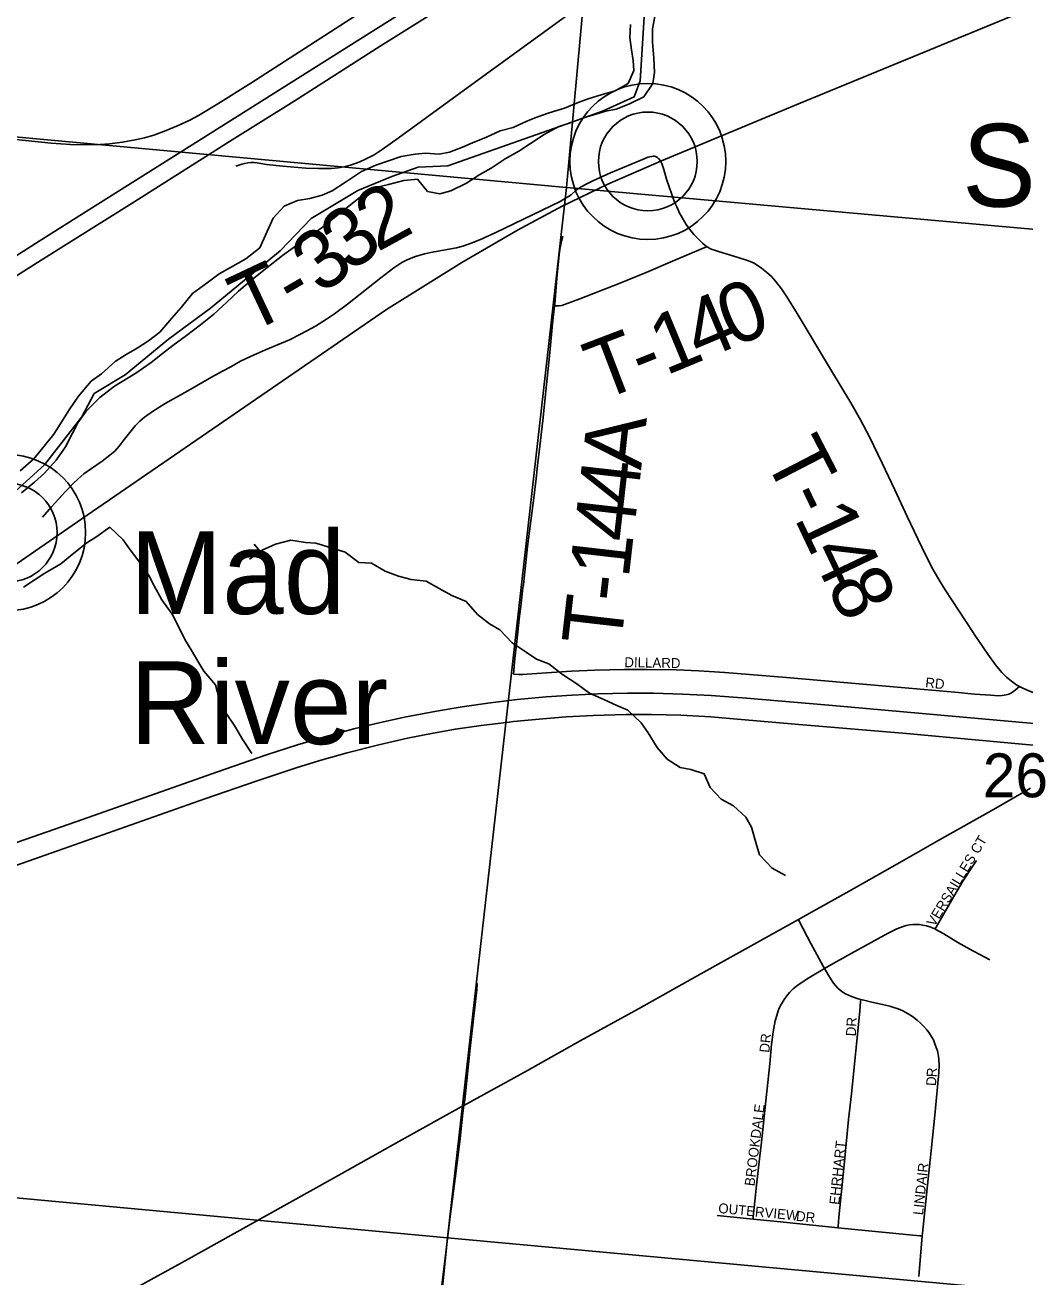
# Model space of a CAD drawing. Extents: x 0 to 680, y 0 to 440.
# Drawn here: x 247.17 to 262.1, y 275.19 to 293.89 of the extents above; entities that cross this region are included whole.
import ezdxf

# ---------------------------------------------------------------- set-up
doc = ezdxf.new("R2010")
doc.units = 0
for name, color, linetype in [('GM_X_County_Road', 7, 'Continuous'), ('GM_X_Interstate_Route', 7, 'Continuous'), ('GM_X_Major_River', 7, 'Continuous'), ('GM_X_Minor_River', 7, 'Continuous'), ('GM_X_Rail_Line', 7, 'Continuous'), ('GM_X_Section', 7, 'Continuous'), ('GM_X_Section_Text', 7, 'Continuous'), ('GM_X_State_Route', 7, 'Continuous'), ('GM_X_Township', 7, 'Continuous'), ('GM_X_Township_Road', 7, 'Continuous'), ('GM_X_Township_Road_Text', 7, 'Continuous'), ('GM_X_Township_Subdivision', 7, 'Continuous'), ('GM_X_Township_Subdivision_Text', 7, 'Continuous'), ('GM_X_Unincorporated', 7, 'Continuous'), ('GM_X_Unincorporated_Location', 7, 'Continuous'), ('GM_X_Unincorporated_Text', 7, 'Continuous')]:
    doc.layers.add(name, color=color, linetype=linetype)

msp = doc.modelspace()

# ---------------------------------------------------------------- linework, layer by layer
at = {"layer": 'GM_X_County_Road'}
for points in [[(250.317, 291.781), (250.405, 291.812), (250.45, 291.824), (250.495, 291.832), (250.541, 291.836), (250.588, 291.836), (250.634, 291.833), (250.776, 291.81), (251.02, 291.783), (251.359, 291.754), (251.552, 291.746), (251.746, 291.749), (251.842, 291.757), (251.936, 291.772), (252.029, 291.798), (252.166, 291.846), (252.254, 291.885), (252.381, 291.954), (252.503, 292.031), (252.74, 292.2), (253.84, 293.005), (255.496, 294.2)], [(247.03, 292.18), (247.557, 292.126), (247.848, 292.107), (248.09, 292.102), (248.284, 292.106), (248.429, 292.116), (248.621, 292.139), (248.812, 292.174), (248.953, 292.207), (249.092, 292.248), (249.274, 292.314), (249.453, 292.389), (249.628, 292.472), (249.757, 292.539), (250.049, 292.713), (250.542, 293.024), (251.195, 293.448), (252.179, 294.076)], [(258.718, 280.53), (258.836, 280.595), (259.43, 280.928), (260.235, 281.383), (260.827, 281.72), (261.631, 282.175), (262.185, 282.492)], [(253.723, 277.754), (254.671, 278.278), (255.461, 278.719), (256.329, 279.199), (257.135, 279.65), (257.518, 279.863), (258.718, 280.53)], [(243.758, 272.062), (244.425, 272.476), (244.838, 272.732), (245.296, 273.009), (245.757, 273.28), (246.175, 273.528), (246.947, 273.979), (247.213, 274.128), (248.202, 274.684), (249.606, 275.46), (249.987, 275.673), (251.774, 276.667), (252.753, 277.216), (253.682, 277.731), (253.723, 277.754)]]:
    msp.add_lwpolyline(points, dxfattribs=at)
at = {"layer": 'GM_X_Interstate_Route'}
for points in [[(246.096, 281.351), (248.024, 282.026), (250.041, 282.737), (250.776, 282.99), (251.239, 283.14), (251.658, 283.265), (252.08, 283.379), (252.41, 283.46), (252.837, 283.553), (253.314, 283.645), (253.698, 283.709), (254.082, 283.764), (254.517, 283.815), (254.952, 283.856), (255.34, 283.884), (255.728, 283.902), (256.165, 283.912), (256.553, 283.911), (256.99, 283.899), (257.415, 283.877), (257.943, 283.836), (259.171, 283.73), (263.633, 283.334)], [(238.637, 278.402), (239.032, 278.535), (239.578, 278.721), (240.45, 279.028), (241.506, 279.396), (242.429, 279.725), (242.905, 279.891), (243.248, 280.01), (244.072, 280.305), (245.725, 280.881), (247.651, 281.559), (249.853, 282.331), (250.633, 282.603), (251.233, 282.803), (251.605, 282.917), (251.98, 283.022), (252.452, 283.141), (252.879, 283.238), (253.261, 283.316), (253.596, 283.374), (253.982, 283.429), (254.401, 283.479)], [(254.401, 283.479), (254.465, 283.486), (254.9, 283.53), (255.251, 283.557), (255.652, 283.579), (256.147, 283.595), (256.523, 283.595), (256.962, 283.582), (257.41, 283.557), (257.865, 283.52), (258.785, 283.441), (260.335, 283.308), (262.492, 283.109), (263.14, 283.054), (263.78, 282.999), (265.2, 282.877), (266.362, 282.777), (268.715, 282.567), (270.392, 282.423), (272.805, 282.213), (274.067, 282.103)]]:
    msp.add_lwpolyline(points, dxfattribs=at)
at = {"layer": 'GM_X_Major_River'}
for points in [[(256.572, 294.016), (256.538, 293.833), (256.539, 293.636), (256.558, 293.397), (256.571, 293.183), (256.543, 293.017)], [(256.212, 293.899), (256.202, 293.703), (256.227, 293.518), (256.253, 293.363), (256.262, 293.213), (256.174, 293.019), (255.981, 292.91), (255.771, 292.849)], [(256.543, 293.017), (256.408, 292.817), (256.185, 292.709), (255.999, 292.636), (255.843, 292.604), (255.694, 292.559), (255.526, 292.509), (255.31, 292.431), (255.13, 292.369), (254.919, 292.255), (254.719, 292.122), (254.544, 292.007), (254.339, 291.892), (254.128, 291.754), (253.959, 291.657), (253.759, 291.53), (253.525, 291.416), (253.363, 291.372), (253.179, 291.406), (253.028, 291.588), (252.826, 291.569), (252.598, 291.508), (252.389, 291.459), (252.171, 291.321), (251.983, 291.171), (251.759, 290.991), (251.589, 290.858), (251.414, 290.731), (251.263, 290.627), (251.014, 290.448), (250.76, 290.251), (250.554, 290.083), (250.354, 289.915), (250.177, 289.746), (249.989, 289.571), (249.789, 289.415), (249.577, 289.253), (249.377, 289.103), (249.219, 288.987), (249.05, 288.848), (248.82, 288.692), (248.506, 288.497), (248.282, 288.329), (248.081, 288.125), (247.958, 287.949), (247.877, 287.796), (247.771, 287.59), (247.63, 287.391), (247.459, 287.198), (247.307, 287.065), (247.113, 286.903)], [(255.771, 292.849), (255.58, 292.788), (255.43, 292.732), (255.225, 292.647), (254.998, 292.58), (254.811, 292.513), (254.661, 292.457), (254.457, 292.36), (254.265, 292.311), (254.061, 292.214), (253.85, 292.129), (253.7, 292.067), (253.508, 291.994), (253.352, 291.962), (253.15, 291.978), (252.995, 291.964), (252.786, 291.927), (252.582, 291.86), (252.408, 291.798), (252.192, 291.702), (251.968, 291.552), (251.757, 291.414), (251.606, 291.351), (251.421, 291.302), (251.235, 291.27), (251.037, 291.185), (250.872, 291.005), (250.778, 290.798), (250.672, 290.562), (250.466, 290.4), (250.236, 290.268), (250.068, 290.177), (249.886, 290.038), (249.668, 289.882), (249.497, 289.672), (249.362, 289.514), (249.179, 289.304), (249.009, 289.176), (248.84, 289.067), (248.677, 288.969), (248.514, 288.866), (248.308, 288.68), (248.156, 288.57), (247.967, 288.348), (247.825, 288.143), (247.726, 287.984), (247.597, 287.779), (247.431, 287.574), (247.297, 287.41), (247.096, 287.23)]]:
    msp.add_lwpolyline(points, dxfattribs=at)
at = {"layer": 'GM_X_Minor_River'}
for points in [[(247.144, 285.495), (247.306, 285.6), (247.462, 285.705), (247.702, 285.845), (247.894, 286.003), (248.092, 286.155), (248.242, 286.254), (248.434, 286.389), (248.634, 286.202), (248.739, 286.052), (248.868, 285.884), (249.014, 285.669), (249.095, 285.513), (249.211, 285.304), (249.363, 285.094), (249.479, 284.866), (249.555, 284.711), (249.648, 284.561), (249.747, 284.388), (249.84, 284.238), (250.01, 284.034), (250.067, 283.825), (250.166, 283.616), (250.3, 283.418), (250.422, 283.215), (250.557, 283.011)], [(258.525, 281.187), (258.325, 281.297), (258.137, 281.495), (258.085, 281.68), (258.017, 281.912), (257.936, 282.062), (257.747, 282.231), (257.564, 282.328), (257.4, 282.502), (257.313, 282.705), (257.112, 282.773), (256.952, 282.799), (256.757, 282.926), (256.611, 283.1), (256.477, 283.321), (256.371, 283.471), (256.171, 283.658), (256.006, 283.725), (255.811, 283.817), (255.598, 283.914), (255.409, 284.053), (255.197, 284.192), (254.991, 284.349), (254.807, 284.417), (254.654, 284.526), (254.442, 284.665), (254.26, 284.857), (254.106, 284.948), (253.924, 285.087), (253.754, 285.279), (253.541, 285.371), (253.352, 285.474), (253.157, 285.583), (252.937, 285.61), (252.747, 285.66), (252.546, 285.733), (252.34, 285.855), (252.155, 285.863), (251.949, 286.02), (251.724, 286.088), (251.511, 286.15), (251.356, 286.163), (251.137, 286.196), (250.91, 286.139), (250.707, 286.046), (250.521, 285.912)], [(250.681, 286.028), (250.589, 286.137)]]:
    msp.add_lwpolyline(points, dxfattribs=at)
at = {"layer": 'GM_X_Rail_Line'}
msp.add_lwpolyline([(240.308, 281.194), (240.528, 281.357), (241.803, 282.236), (243.498, 283.411), (245.933, 285.082), (248.018, 286.516), (252.568, 289.642), (253.691, 290.346), (254.522, 290.829), (255.188, 291.187), (255.873, 291.516), (256.672, 291.863), (258.659, 292.687), (260.682, 293.52), (262.511, 294.276), (263.998, 294.879), (264.454, 295.038), (264.88, 295.167), (265.656, 295.389), (266.218, 295.575), (266.668, 295.739), (267.272, 295.992)], dxfattribs=at)
at = {"layer": 'GM_X_Section'}
for points in [[(240.712, 308.891), (256.695, 307.161), (255.254, 291.464), (239.202, 292.94)], [(256.695, 307.161), (271.613, 305.928), (270.277, 290.122), (255.254, 291.464)], [(239.202, 292.94), (255.254, 291.464), (253.475, 275.778), (237.63, 277.245)], [(255.254, 291.464), (270.277, 290.122), (268.882, 274.359), (253.475, 275.778)], [(237.63, 277.245), (253.475, 275.778), (251.886, 260.08), (236.416, 261.612), (236.072, 261.647)], [(253.475, 275.778), (268.882, 274.359), (267.461, 258.779), (252.099, 260.059), (251.886, 260.08)]]:
    msp.add_lwpolyline(points, close=True, dxfattribs=at)
at = {"layer": 'GM_X_State_Route'}
for points in [[(246.037, 289.511), (247.409, 290.378), (248.808, 291.257), (250.222, 292.152), (251.187, 292.756), (252.474, 293.574), (253.889, 294.465), (255.418, 295.43), (256.829, 296.32), (258.318, 297.254), (259.669, 298.11), (260.507, 298.635)], [(245.188, 289.271), (247.38, 290.663), (248.12, 291.13), (249.93, 292.271), (252.852, 294.109)]]:
    msp.add_lwpolyline(points, dxfattribs=at)
at = {"layer": 'GM_X_Township'}
for points in [[(246.255, 286.234), (247.46, 287.322), (248.015, 288.04), (248.201, 288.387), (248.664, 288.665), (249.312, 289.197), (249.938, 289.66), (250.979, 290.517), (251.442, 291.003), (252.137, 291.42), (252.647, 291.628), (253.04, 291.767), (253.481, 291.79), (255.333, 292.438), (255.795, 292.604), (256.268, 292.819), (256.354, 293.056), (256.419, 294.089)], [(256.419, 294.089), (256.354, 293.056), (256.268, 292.819), (255.795, 292.604), (255.333, 292.438), (253.481, 291.79), (253.04, 291.767), (252.647, 291.628), (252.137, 291.42), (251.442, 291.003), (250.979, 290.517), (249.938, 289.66), (249.312, 289.197), (248.664, 288.665), (248.201, 288.387), (248.015, 288.04), (247.46, 287.322), (246.255, 286.234)]]:
    msp.add_lwpolyline(points, dxfattribs=at)
at = {"layer": 'GM_X_Township_Road'}
for points in [[(254.003, 290.701), (254.024, 290.71), (254.199, 290.791), (255.158, 291.254), (255.242, 291.303), (255.286, 291.33), (255.325, 291.357), (255.397, 291.422), (255.476, 291.474), (255.56, 291.521), (255.646, 291.564), (255.912, 291.681), (256.415, 291.894), (256.472, 291.916), (256.528, 291.929), (256.552, 291.932), (256.57, 291.932), (256.585, 291.928)], [(257.354, 290.58), (257.326, 290.599), (257.287, 290.633), (257.225, 290.691), (257.158, 290.762), (257.096, 290.836), (257.04, 290.914), (256.967, 291.039), (256.944, 291.082), (256.922, 291.129), (256.901, 291.173), (256.882, 291.217), (256.862, 291.262), (256.749, 291.591), (256.711, 291.731), (256.696, 291.777), (256.679, 291.822), (256.657, 291.862), (256.631, 291.899), (256.613, 291.912), (256.585, 291.928)], [(247.428, 286.542), (247.564, 286.697), (247.673, 286.813), (247.767, 286.918), (247.888, 287.041), (247.958, 287.109), (248.047, 287.187), (248.159, 287.268), (248.317, 287.377), (248.434, 287.464), (248.509, 287.527), (248.575, 287.6), (248.634, 287.678), (248.691, 287.756), (248.75, 287.832), (248.812, 287.905), (248.88, 287.973), (248.953, 288.035), (249.069, 288.121), (249.259, 288.237), (249.598, 288.428), (249.953, 288.63), (250.115, 288.72), (250.239, 288.788), (250.385, 288.871), (250.536, 288.942), (250.758, 289.039), (251.116, 289.191), (251.29, 289.278), (251.504, 289.394), (251.67, 289.496), (251.79, 289.579), (251.986, 289.723), (252.48, 290.117), (252.674, 290.262), (252.795, 290.342), (252.875, 290.385), (252.912, 290.401), (252.998, 290.434), (253.133, 290.473), (253.276, 290.504), (253.612, 290.564), (253.707, 290.589), (253.845, 290.637), (254.003, 290.701)], [(255.076, 289.699), (255.079, 289.721), (255.111, 290.108), (255.131, 290.31), (255.145, 290.459), (255.157, 290.537), (255.164, 290.589), (255.181, 290.663), (255.201, 290.735)], [(255.076, 289.699), (255.106, 289.699), (255.145, 289.699), (255.185, 289.703), (255.454, 289.803), (256.043, 290.031), (256.443, 290.197), (256.837, 290.364), (257.131, 290.486), (257.322, 290.566), (257.354, 290.58)], [(261.344, 284.795), (261.33, 284.816), (260.909, 285.455), (260.814, 285.607), (260.726, 285.762), (260.616, 285.979), (260.446, 286.332), (260.343, 286.552), (260.158, 286.949), (259.972, 287.345), (259.781, 287.738), (259.645, 287.995), (259.501, 288.249), (259.2, 288.749), (258.698, 289.584), (258.547, 289.832), (258.466, 289.952), (258.379, 290.066), (258.315, 290.137), (258.244, 290.201), (258.169, 290.261), (258.089, 290.314), (258.047, 290.337), (257.959, 290.375), (257.821, 290.42), (257.638, 290.473), (257.523, 290.509), (257.466, 290.528), (257.433, 290.539), (257.396, 290.555), (257.366, 290.572), (257.354, 290.58)], [(254.464, 284.194), (254.483, 284.429), (254.506, 284.637), (254.522, 284.78), (254.539, 284.923), (254.555, 285.063), (254.572, 285.206), (254.595, 285.395), (254.605, 285.487), (254.611, 285.532), (254.616, 285.581), (254.621, 285.628), (254.632, 285.723), (254.637, 285.77), (254.647, 285.865), (254.674, 286.104), (254.767, 286.828), (254.8, 287.118), (254.823, 287.311), (254.857, 287.6), (254.902, 287.986), (254.964, 288.615), (255.005, 289.001), (255.048, 289.433), (255.076, 289.699)], [(262.021, 284.011), (261.983, 284.032), (261.902, 284.089), (261.826, 284.152), (261.756, 284.221), (261.662, 284.334), (261.548, 284.492), (261.344, 284.795)], [(262.538, 283.85), (262.491, 283.853), (262.394, 283.869), (262.298, 283.894), (262.159, 283.944), (262.069, 283.984), (262.021, 284.011)], [(253.723, 277.754), (253.734, 277.838), (253.766, 278.127), (253.812, 278.563), (253.864, 279.046), (253.915, 279.48), (253.923, 279.577)], [(253.044, 271.501), (253.15, 272.577), (253.219, 273.254), (253.263, 273.785), (253.319, 274.313), (253.36, 274.708), (253.384, 274.992), (253.443, 275.474), (253.513, 276.053), (253.607, 276.777), (253.668, 277.259), (253.707, 277.646), (253.723, 277.754)]]:
    msp.add_lwpolyline(points, dxfattribs=at)
at = {"layer": 'GM_X_Township_Subdivision'}
for points in [[(254.464, 284.194), (254.537, 284.192), (254.601, 284.192), (254.666, 284.194), (254.956, 284.217), (255.329, 284.242), (255.68, 284.256), (256.116, 284.267), (256.456, 284.267), (256.893, 284.261), (257.233, 284.247), (257.62, 284.221), (258.54, 284.144), (260.137, 284.006), (261.057, 283.926), (261.347, 283.898), (261.591, 283.88), (261.71, 283.874), (261.761, 283.877), (261.821, 283.886), (261.864, 283.898), (261.892, 283.911), (261.917, 283.927), (261.957, 283.958), (261.986, 283.983), (262.021, 284.011)], [(260.759, 280.39), (260.775, 280.419), (261.004, 280.817), (261.175, 281.103), (261.311, 281.306), (261.377, 281.41)], [(259.11, 279.798), (259.091, 279.832), (258.903, 280.174), (258.736, 280.494), (258.718, 280.53)], [(259.11, 279.798), (259.169, 279.833), (259.508, 280.024), (259.804, 280.19), (260.058, 280.328), (260.19, 280.392), (260.282, 280.427), (260.33, 280.44), (260.378, 280.45), (260.428, 280.456), (260.478, 280.458), (260.527, 280.455), (260.577, 280.448), (260.632, 280.435), (260.684, 280.42), (260.732, 280.403), (260.759, 280.39)], [(260.759, 280.39), (260.808, 280.364), (260.893, 280.316), (261.1, 280.19), (261.322, 280.065), (261.439, 280.001), (261.576, 279.928)], [(258.042, 276.057), (258.045, 276.092), (258.068, 276.326), (258.094, 276.565), (258.137, 276.955), (258.168, 277.207), (258.242, 277.916), (258.253, 278.001), (258.29, 278.376), (258.318, 278.666), (258.341, 278.852), (258.374, 279.02), (258.397, 279.096), (258.419, 279.168), (258.433, 279.207), (258.462, 279.264), (258.49, 279.31), (258.515, 279.349), (258.547, 279.392), (258.587, 279.441), (258.641, 279.498), (258.717, 279.554), (258.877, 279.66), (259.11, 279.798)], [(259.651, 279.338), (259.611, 279.348), (259.512, 279.381), (259.424, 279.423), (259.382, 279.448), (259.343, 279.477), (259.306, 279.508), (259.272, 279.543), (259.241, 279.581), (259.188, 279.663), (259.11, 279.798)], [(259.309, 275.925), (259.311, 275.944), (259.323, 276.084), (259.374, 276.569), (259.413, 276.969), (259.469, 277.546), (259.51, 277.926), (259.634, 279.161), (259.648, 279.305), (259.651, 279.338)], [(260.57, 275.804), (260.574, 275.846), (260.658, 276.656), (260.7, 277.078), (260.763, 277.659), (260.817, 278.245), (260.822, 278.354), (260.818, 278.438), (260.811, 278.488), (260.795, 278.569), (260.779, 278.619), (260.758, 278.674), (260.736, 278.733), (260.704, 278.791), (260.673, 278.837), (260.635, 278.884), (260.593, 278.934), (260.545, 278.983), (260.494, 279.029), (260.421, 279.084), (260.358, 279.124), (260.279, 279.165), (260.211, 279.195), (260.146, 279.218), (260.083, 279.237), (259.976, 279.264), (259.818, 279.298), (259.717, 279.321), (259.651, 279.338)], [(257.507, 276.111), (258.042, 276.057)], [(258.042, 276.057), (258.404, 276.021), (259.219, 275.934), (259.309, 275.925)], [(259.309, 275.925), (260.176, 275.841), (260.535, 275.807), (260.57, 275.804)], [(260.517, 275.198), (260.57, 275.804)]]:
    msp.add_lwpolyline(points, dxfattribs=at)
at = {"layer": 'GM_X_Unincorporated'}
for centre, radius in [((256.47, 291.853), 1.165), ((256.47, 291.853), 0.738), ((246.907, 286.31), 1.165), ((246.907, 286.31), 0.738)]:
    msp.add_circle(centre, radius, dxfattribs=at)
at = {"layer": 'GM_X_Unincorporated_Location'}
msp.add_line((256.47, 291.853), (256.47, 291.853), dxfattribs=at)

# ---------------------------------------------------------------- texts
at = {"layer": 'GM_X_Section_Text'}
msp.add_text('26', height=0.6552, rotation=0, dxfattribs=at).set_placement((261.473, 282.357))
at = {"layer": 'GM_X_Township_Road_Text'}
for s, rotation, p in [('2', 28.7131, (252.428, 290.494)), ('3', 37.6033, (252.028, 290.182)), ('3', 37.5476, (251.596, 289.851)), ('T', 25.222, (250.505, 289.277)), ('-', 30.2569, (251.181, 289.599)), ('0', 22.7539, (257.743, 289.071)), ('4', 22.7482, (257.242, 288.861)), ('1', 22.5123, (256.736, 288.651)), ('T', 20.9128, (255.755, 288.27)), ('-', 21.7639, (256.388, 288.512)), ('A', 83.5872, (256.368, 287.234)), ('T', 297.3346, (258.192, 287.44)), ('4', 83.5399, (256.307, 286.694)), ('-', 295.7342, (258.494, 286.855)), ('4', 83.4729, (256.245, 286.152)), ('1', 295.3687, (258.652, 286.527)), ('1', 83.44, (256.183, 285.612)), ('4', 295.3965, (258.887, 286.031)), ('8', 296.4889, (259.13, 285.52)), ('-', 83.421, (256.141, 285.252)), ('T', 83.4171, (256.065, 284.592))]:
    msp.add_text(s, height=0.889, rotation=rotation, dxfattribs=at).set_placement(p)
at = {"layer": 'GM_X_Township_Subdivision_Text'}
for s, height, rotation, p in [('DILLARD', 0.1482, 359.06, (256.119, 284.3)), ('RD', 0.1482, 353.9889, (260.609, 284)), ('VERSAILLES CT', 0.14823, 58.8497, (260.751, 280.414)), ('DR', 0.1482, 86.989, (259.576, 278.784)), ('DR', 0.1482, 84.2916, (258.283, 278.537)), ('R', 0.148, 87.6373, (260.782, 278.174)), ('D', 0.148, 86.5886, (260.774, 278.041)), ('BROOKDALE', 0.1482, 82.7912, (258.061, 276.542)), ('EHRHART', 0.1482, 84.0342, (259.328, 276.266)), ('LINDAIR', 0.1482, 83.9906, (260.579, 276.111)), ('OUTERVIEW', 0.1482, 354.4949, (257.517, 276.149)), ('DR', 0.1482, 353.9889, (258.678, 276.032))]:
    msp.add_text(s, height=height, rotation=rotation, dxfattribs=at).set_placement(p)
at = {"layer": 'GM_X_Unincorporated_Text'}
for s, height, p in [('Snyderville', 1.23624, (261.164, 291.178)), ('Mad', 1.2362, (248.736, 285.095)), ('River', 1.2362, (248.736, 283.151))]:
    msp.add_text(s, height=height, rotation=0, dxfattribs=at).set_placement(p)

doc.saveas('drawing.dxf')
